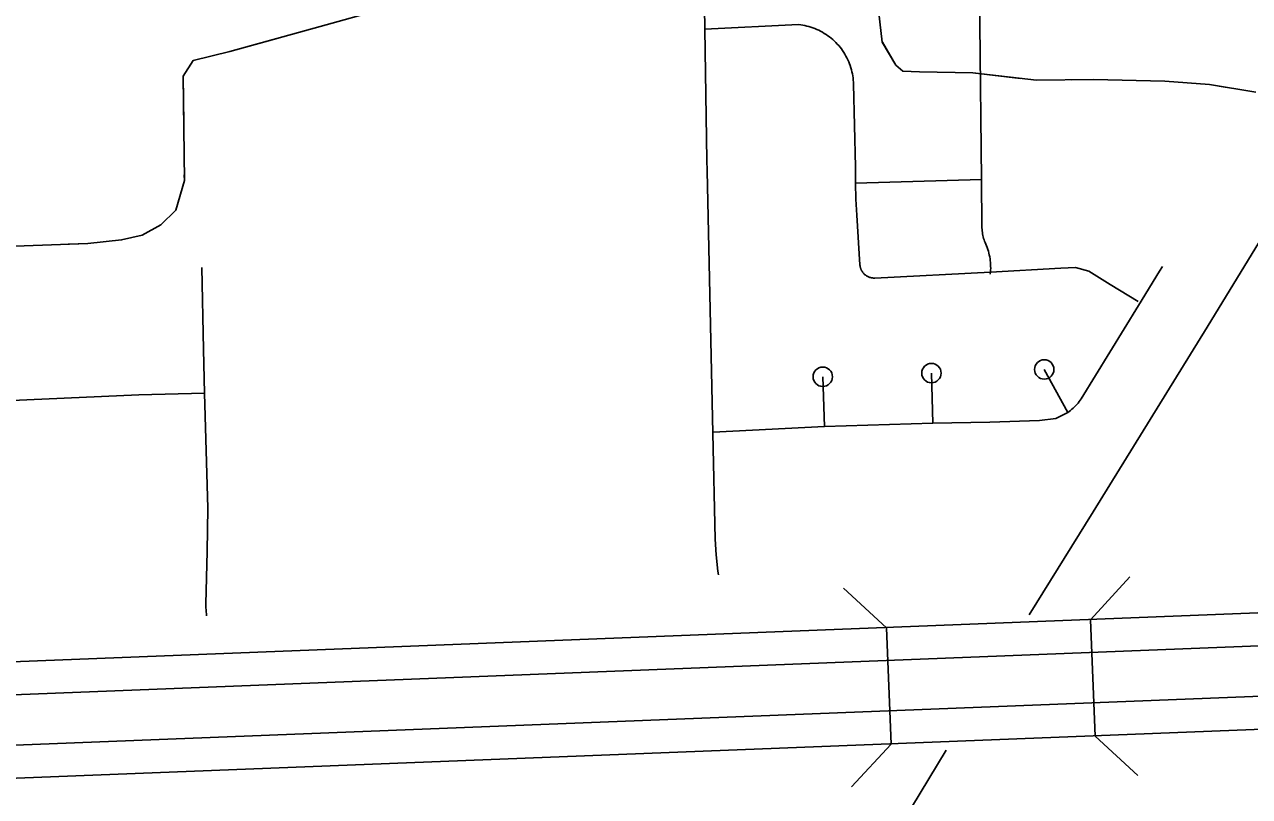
# Model space of a CAD drawing. Extents: x 309348 to 309445, y 336383 to 336484.
# Drawn here: x 309351.284 to 309351.915, y 336397.601 to 336397.999 of the extents above; entities that cross this region are included whole.
import ezdxf

# ---------------------------------------------------------------- set-up
doc = ezdxf.new("R2010")
doc.units = 0
doc.layers.add('R_Annotation', color=7, linetype='Continuous')

msp = doc.modelspace()

# ---------------------------------------------------------------- linework, layer by layer
at = {"layer": 'R_Annotation'}
for p, q in [((309351.83344, 336397.69203), (309351.8538, 336397.71407)), ((309351.72837, 336397.68791), (309351.70633, 336397.70828)), ((309351.73074, 336397.62794), (309351.72837, 336397.68791)), ((309351.83344, 336397.69203), (309351.8358, 336397.63206)), ((309351.8358, 336397.63206), (309351.85784, 336397.61169)), ((309351.73074, 336397.62794), (309351.71037, 336397.6059))]:
    msp.add_line(p, q, dxfattribs=at)
for points in [[(309351.80195, 336397.69447), (309351.8348, 336397.74765), (309351.89356, 336397.84278), (309351.9602, 336397.95184), (309352.03956, 336398.07969), (309352.10923, 336398.1936), (309352.17527, 336398.30085), (309352.24796, 336398.41779), (309352.29401, 336398.49474), (309352.3976, 336398.66379), (309352.46363, 336398.76922)], [(309351.80195, 336397.69447), (309351.8348, 336397.74765), (309351.89356, 336397.84278), (309351.9602, 336397.95184), (309352.03956, 336398.07969), (309352.10923, 336398.1936), (309352.17527, 336398.30085), (309352.24796, 336398.41779), (309352.29401, 336398.49474), (309352.3976, 336398.66379), (309352.46363, 336398.76922)], [(309351.63246, 336398.15469), (309351.63482, 336397.99639)], [(309351.77605, 336398.0337), (309351.77651, 336397.99897), (309351.77729, 336397.91887)], [(309351.72382, 336398.01076), (309351.72624, 336397.98977), (309351.73324, 336397.97792), (309351.73674, 336397.97469), (309351.74535, 336397.97443), (309351.77279, 336397.97389), (309351.80562, 336397.97012), (309351.83495, 336397.97039), (309351.87181, 336397.96958), (309351.89468, 336397.96797), (309351.91863, 336397.96393)], [(309351.19053, 336397.88131), (309351.317, 336397.88588), (309351.33448, 336397.88777), (309351.34498, 336397.89019), (309351.35466, 336397.89557), (309351.36247, 336397.90311), (309351.36677, 336397.91845), (309351.36623, 336397.97227), (309351.37135, 336397.98035), (309351.39018, 336397.98492), (309351.43673, 336397.99784), (309351.46875, 336398.00672)], [(309351.63482, 336397.99639), (309351.68311, 336397.99876), (309351.68419, 336397.99863), (309351.68526, 336397.99846), (309351.68633, 336397.99826), (309351.68739, 336397.99802), (309351.68844, 336397.99774), (309351.68948, 336397.99743), (309351.6905, 336397.99708), (309351.69152, 336397.99669), (309351.69252, 336397.99627), (309351.69351, 336397.99582), (309351.69448, 336397.99533), (309351.69543, 336397.99481), (309351.69637, 336397.99425), (309351.69729, 336397.99367), (309351.69818, 336397.99305), (309351.69905, 336397.9924), (309351.6999, 336397.99173), (309351.70073, 336397.99102), (309351.70153, 336397.99029), (309351.70231, 336397.98953), (309351.70306, 336397.98874), (309351.70378, 336397.98793), (309351.70448, 336397.98709), (309351.70514, 336397.98623), (309351.70578, 336397.98535), (309351.70638, 336397.98444), (309351.70695, 336397.98352), (309351.7075, 336397.98257), (309351.708, 336397.98161), (309351.70848, 336397.98063), (309351.70892, 336397.97964), (309351.70933, 336397.97863), (309351.7097, 336397.97761), (309351.71004, 336397.97657), (309351.71034, 336397.97553), (309351.7106, 336397.97447)], [(309351.63482, 336397.99639), (309351.63589, 336397.92894), (309351.63603, 336397.9234)], [(309351.36648, 336397.94783), (309351.36623, 336397.97227), (309351.37135, 336397.98035), (309351.39018, 336397.98492), (309351.41508, 336397.99183)], [(309351.72631, 336397.98965), (309351.73324, 336397.97792), (309351.73674, 336397.97469), (309351.74535, 336397.97443), (309351.77279, 336397.97389), (309351.79742, 336397.97106)], [(309351.7106, 336397.97447), (309351.71083, 336397.97341), (309351.71102, 336397.97233), (309351.71118, 336397.97126), (309351.71129, 336397.97017), (309351.71138, 336397.96909), (309351.71142, 336397.968), (309351.71247, 336397.92546), (309351.71245, 336397.91707)], [(309351.82377, 336397.97029), (309351.83495, 336397.97039), (309351.87181, 336397.96958), (309351.89468, 336397.96797), (309351.90282, 336397.96659)], [(309351.30697, 336397.88552), (309351.317, 336397.88588), (309351.33448, 336397.88777), (309351.34498, 336397.89019), (309351.35466, 336397.89557), (309351.36247, 336397.90311), (309351.36677, 336397.91845), (309351.36674, 336397.92142)], [(309351.63603, 336397.9234), (309351.63896, 336397.78826)], [(309351.71245, 336397.91707), (309351.77729, 336397.91887)], [(309351.71245, 336397.91707), (309351.71265, 336397.90878), (309351.71307, 336397.9005), (309351.71469, 336397.87501), (309351.71472, 336397.87475), (309351.71475, 336397.87449), (309351.71479, 336397.87424), (309351.71484, 336397.87399), (309351.7149, 336397.87373), (309351.71497, 336397.87349), (309351.71504, 336397.87324), (309351.71513, 336397.87299), (309351.71522, 336397.87275), (309351.71532, 336397.87252), (309351.71543, 336397.87228), (309351.71555, 336397.87205), (309351.71567, 336397.87183), (309351.71581, 336397.87161), (309351.71595, 336397.87139), (309351.7161, 336397.87118), (309351.71625, 336397.87097), (309351.71642, 336397.87077), (309351.71659, 336397.87058), (309351.71676, 336397.87039), (309351.71694, 336397.87021), (309351.71713, 336397.87003)], [(309351.77729, 336397.91887), (309351.77752, 336397.89474), (309351.77754, 336397.89396), (309351.77759, 336397.89318), (309351.77766, 336397.89241), (309351.77776, 336397.89164), (309351.77789, 336397.89087), (309351.77804, 336397.8901), (309351.77822, 336397.88935), (309351.77842, 336397.88859), (309351.77865, 336397.88785), (309351.7789, 336397.88711), (309351.77918, 336397.88639), (309351.77949, 336397.88567), (309351.77987, 336397.88476), (309351.78023, 336397.88384), (309351.78055, 336397.8829), (309351.78085, 336397.88196), (309351.78111, 336397.88101), (309351.78134, 336397.88004), (309351.78154, 336397.87908), (309351.7817, 336397.8781), (309351.78184, 336397.87712), (309351.78194, 336397.87614), (309351.78201, 336397.87515), (309351.78204, 336397.87417), (309351.78205, 336397.87318), (309351.78202, 336397.87219), (309351.78196, 336397.8712), (309351.78186, 336397.87022)], [(309351.37579, 336397.87355), (309351.37672, 336397.83123)], [(309351.71713, 336397.87003), (309351.71733, 336397.86986), (309351.71753, 336397.8697), (309351.71774, 336397.86954), (309351.71795, 336397.8694), (309351.71816, 336397.86926), (309351.71838, 336397.86912), (309351.71861, 336397.869), (309351.71884, 336397.86888), (309351.71907, 336397.86877), (309351.71931, 336397.86867), (309351.71955, 336397.86858), (309351.7198, 336397.8685), (309351.72004, 336397.86842), (309351.72029, 336397.86835), (309351.72054, 336397.8683), (309351.7208, 336397.86825), (309351.72105, 336397.86821), (309351.72131, 336397.86817), (309351.72156, 336397.86815), (309351.72182, 336397.86814), (309351.72208, 336397.86813), (309351.72234, 336397.86814), (309351.78196, 336397.8712)], [(309351.78196, 336397.8712), (309351.81826, 336397.87323), (309351.8258, 336397.8735), (309351.83252, 336397.87162), (309351.84356, 336397.86489), (309351.85809, 336397.85601)], [(309351.85812, 336397.85391), (309351.86901, 336397.87167), (309351.87046, 336397.87404)], [(309351.82175, 336397.79886), (309351.82248, 336397.79939), (309351.82319, 336397.79994), (309351.82388, 336397.80051), (309351.82456, 336397.80111), (309351.82521, 336397.80173), (309351.82585, 336397.80238), (309351.82646, 336397.80304), (309351.82705, 336397.80372), (309351.82762, 336397.80442), (309351.82816, 336397.80514), (309351.82868, 336397.80588), (309351.85812, 336397.85391)], [(309351.37672, 336397.83123), (309351.37721, 336397.80876)], [(309351.75154, 336397.81914), (309351.75234, 336397.7933)], [(309351.80965, 336397.82102), (309351.82175, 336397.79886)], [(309351.69557, 336397.81726), (309351.69638, 336397.79169)], [(309351.10669, 336397.79857), (309351.19739, 336397.80279), (309351.26629, 336397.80448), (309351.34333, 336397.80787), (309351.37721, 336397.80876)], [(309351.37721, 336397.80876), (309351.3789, 336397.74946), (309351.37857, 336397.72713), (309351.37778, 336397.70022), (309351.37778, 336397.69866), (309351.37813, 336397.69458), (309351.37824, 336397.69406)], [(309351.82175, 336397.79886), (309351.81557, 336397.79573), (309351.80723, 336397.79465), (309351.78167, 336397.79384), (309351.75234, 336397.7933), (309351.69638, 336397.79169), (309351.63907, 336397.78873)], [(309351.63896, 336397.78826), (309351.64019, 336397.73356), (309351.64062, 336397.72541), (309351.64159, 336397.71703), (309351.64192, 336397.71517)], [(309352.68682, 336397.72903), (309352.18589, 336397.7061), (309351.1163, 336397.66393), (309350.57915, 336397.64505), (309349.68213, 336397.61161), (309349.57437, 336397.60629), (309349.16963, 336397.59333), (309349.09367, 336397.58958), (309348.83801, 336397.58017), (309348.68886, 336397.57601), (309348.50614, 336397.57397), (309348.44551, 336397.57776), (309348.40227, 336397.58375), (309348.34713, 336397.59361), (309348.25975, 336397.61311), (309348.21754, 336397.6264), (309348.19041, 336397.63641), (309348.12612, 336397.66291)], [(309348.11379, 336397.64959), (309348.18422, 336397.62057), (309348.21204, 336397.6103), (309348.25533, 336397.59667), (309348.34378, 336397.57694), (309348.3996, 336397.56695), (309348.44381, 336397.56083), (309348.5057, 336397.55696), (309348.68919, 336397.55901), (309348.83856, 336397.56317), (309349.0944, 336397.57259), (309349.17032, 336397.57634), (309349.57506, 336397.58929), (309349.68287, 336397.59462), (309350.57977, 336397.62805), (309351.11694, 336397.64694), (309352.18661, 336397.68911), (309352.68778, 336397.71205)], [(309352.68924, 336397.68608), (309352.18772, 336397.66312), (309351.11791, 336397.62095), (309350.58071, 336397.60206), (309349.684, 336397.56863), (309349.57612, 336397.56331), (309349.17137, 336397.55035), (309349.09552, 336397.54661), (309348.8394, 336397.53718), (309348.6897, 336397.533), (309348.50503, 336397.53094), (309348.44122, 336397.53493), (309348.39553, 336397.54126), (309348.33866, 336397.55143), (309348.24858, 336397.57152), (309348.20362, 336397.58569), (309348.17476, 336397.59634), (309348.09537, 336397.62905)], [(309348.08332, 336397.61604), (309348.09123, 336397.61237), (309348.16858, 336397.58049), (309348.19812, 336397.56959), (309348.24417, 336397.55508), (309348.33531, 336397.53476), (309348.39287, 336397.52446), (309348.43952, 336397.518), (309348.5046, 336397.51393), (309348.69003, 336397.516), (309348.83995, 336397.52018), (309349.09625, 336397.52962), (309349.17207, 336397.53336), (309349.57681, 336397.54631), (309349.68473, 336397.55164), (309350.58133, 336397.58507), (309351.11854, 336397.60396), (309352.18844, 336397.64613), (309352.6902, 336397.6691)], [(309351.30096, 336395.72689), (309351.30229, 336395.73119), (309351.3132, 336395.77542), (309351.31986, 336395.80875), (309351.32895, 336395.85722), (309351.33985, 336395.91781), (309351.35439, 336395.99961), (309351.37681, 336396.12624), (309351.41194, 336396.31165), (309351.4392, 336396.46434), (309351.49797, 336396.78002), (309351.51372, 336396.86848), (309351.54765, 336397.05813), (309351.56279, 336397.14174), (309351.5743, 336397.1987), (309351.58763, 336397.25566), (309351.60156, 336397.30352), (309351.61913, 336397.35442), (309351.64094, 336397.40956), (309351.66638, 336397.4653), (309351.69546, 336397.51801), (309351.73242, 336397.58042), (309351.75905, 336397.62481)], [(309351.30096, 336395.72689), (309351.30229, 336395.73119), (309351.3132, 336395.77542), (309351.31986, 336395.80875), (309351.32895, 336395.85722), (309351.33985, 336395.91781), (309351.35439, 336395.99961), (309351.37681, 336396.12624), (309351.41194, 336396.31165), (309351.4392, 336396.46434), (309351.49797, 336396.78002), (309351.51372, 336396.86848), (309351.54765, 336397.05813), (309351.56279, 336397.14174), (309351.5743, 336397.1987), (309351.58763, 336397.25566), (309351.60156, 336397.30352), (309351.61913, 336397.35442), (309351.64094, 336397.40956), (309351.66638, 336397.4653), (309351.69546, 336397.51801), (309351.73242, 336397.58042), (309351.75905, 336397.62481)]]:
    msp.add_lwpolyline(points, dxfattribs=at)
for centre in [(309351.80965, 336397.82102), (309351.69557, 336397.81726), (309351.75154, 336397.81914)]:
    msp.add_circle(centre, 0.005, dxfattribs=at)

doc.saveas('drawing.dxf')
